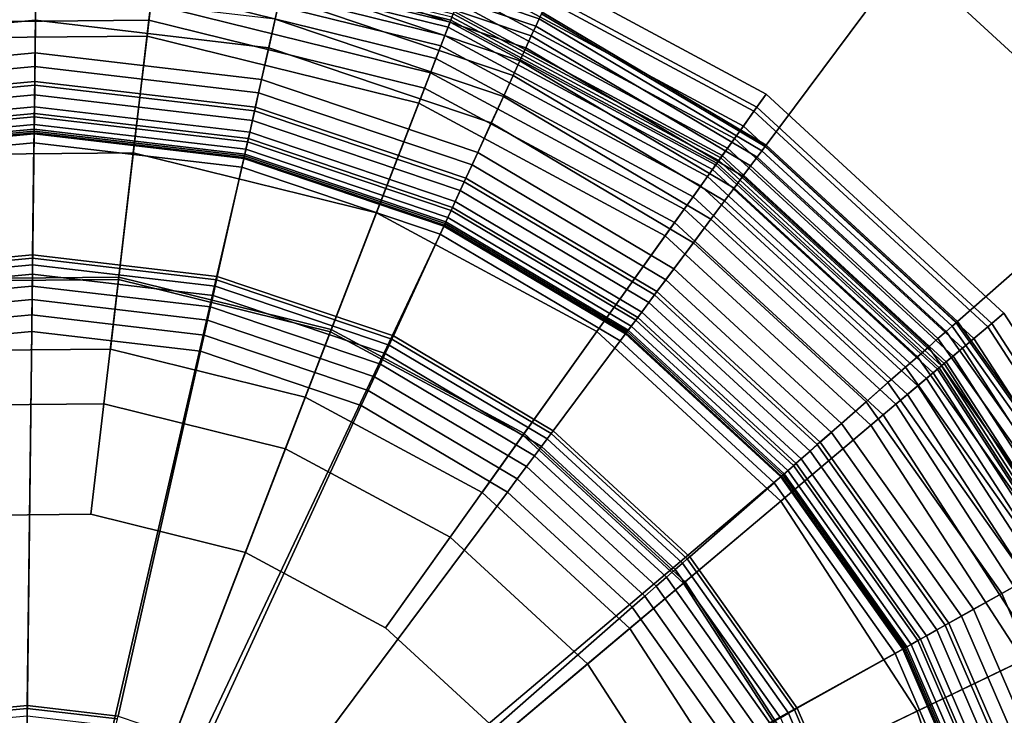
# Model space of a CAD drawing. Extents: x -43.1 to 43.1, y -41.3 to 41.3.
# Tile 537 of 656: x 33.5 to 34.4, y 1.7 to 2.4. Entities that reach past the tile are written whole.
import ezdxf

# ---------------------------------------------------------------- set-up
doc = ezdxf.new("R2010")
doc.units = 0
for name, color, linetype in [('LAMP', 7, 'CONTINUOUS'), ('LAMP_SUPPORT', 18, 'CONTINUOUS'), ('METAL_BASE', 254, 'CONTINUOUS')]:
    doc.layers.add(name, color=color, linetype=linetype)

msp = doc.modelspace()

# ---------------------------------------------------------------- linework, layer by layer
at = {"layer": 'LAMP'}
for points in [[(33.3091, 2.4537, 43.8806), (33.5964, 2.4563, 43.8806), (33.5859, 2.3663, 43.9998), (33.3213, 2.3639, 43.9998)], [(33.5964, 2.4563, 43.8806), (33.8754, 2.3874, 43.8806), (33.8428, 2.3028, 43.9998), (33.5859, 2.3663, 43.9998)], [(33.5955, 2.448, 41.6845), (33.8724, 2.3795, 41.6845), (33.8731, 2.3814, 41.6997), (33.5957, 2.4499, 41.6997)], [(33.5957, 2.4499, 41.6997), (33.8731, 2.3814, 41.6997), (33.8742, 2.3842, 41.9337), (33.596, 2.453, 41.9337)], [(33.8948, 2.4376, 43.3843), (34.1597, 2.2951, 43.3843), (34.1713, 2.3114, 43.6401), (33.902, 2.4563, 43.6401)], [(33.902, 2.4563, 43.6401), (34.1713, 2.3114, 43.6401), (34.1625, 2.299, 43.7579), (33.8965, 2.4421, 43.7579)], [(33.5939, 2.4346, 41.6586), (33.8675, 2.3669, 41.6586), (33.8705, 2.3746, 41.6707), (33.5948, 2.4427, 41.6707)], [(33.5948, 2.4427, 41.6707), (33.8705, 2.3746, 41.6707), (33.8724, 2.3795, 41.6845), (33.5955, 2.448, 41.6845)], [(33.8965, 2.4421, 43.7579), (34.1625, 2.299, 43.7579), (34.1284, 2.2512, 43.8806), (33.8754, 2.3874, 43.8806)], [(33.5926, 2.4239, 41.6486), (33.8636, 2.3569, 41.6486), (33.8675, 2.3669, 41.6586), (33.5939, 2.4346, 41.6586)], [(33.8886, 2.4216, 43.0998), (34.1497, 2.2811, 43.0998), (34.1597, 2.2951, 43.3843), (33.8948, 2.4376, 43.3843)], [(33.5911, 2.4112, 41.6411), (33.859, 2.345, 41.6411), (33.8636, 2.3569, 41.6486), (33.5926, 2.4239, 41.6486)], [(33.8835, 2.4083, 42.7996), (34.1414, 2.2695, 42.7996), (34.1497, 2.2811, 43.0998), (33.8886, 2.4216, 43.0998)], [(33.5895, 2.3969, 41.6365), (33.8538, 2.3315, 41.6365), (33.859, 2.345, 41.6411), (33.5911, 2.4112, 41.6411)], [(33.8793, 2.3977, 42.4966), (34.1348, 2.2602, 42.4966), (34.1414, 2.2695, 42.7996), (33.8835, 2.4083, 42.7996)], [(33.3192, 2.3789, 41.6352), (33.5876, 2.3814, 41.6352), (33.5895, 2.3969, 41.6365), (33.3171, 2.3944, 41.6365)], [(33.5876, 2.3814, 41.6352), (33.8482, 2.317, 41.6352), (33.8538, 2.3315, 41.6365), (33.5895, 2.3969, 41.6365)], [(33.8763, 2.3896, 42.2036), (34.1298, 2.2532, 42.2036), (34.1348, 2.2602, 42.4966), (33.8793, 2.3977, 42.4966)], [(33.8754, 2.3874, 43.8806), (34.1284, 2.2512, 43.8806), (34.0758, 2.1774, 43.9998), (33.8428, 2.3028, 43.9998)], [(33.8731, 2.3814, 41.6997), (34.1247, 2.246, 41.6997), (34.1265, 2.2485, 41.9337), (33.8742, 2.3842, 41.9337)], [(33.8742, 2.3842, 41.9337), (34.1265, 2.2485, 41.9337), (34.1298, 2.2532, 42.2036), (33.8763, 2.3896, 42.2036)], [(33.3521, 2.1363, 41.6428), (33.5591, 2.1382, 41.6428), (33.5876, 2.3814, 41.6352), (33.3192, 2.3789, 41.6352)], [(33.5591, 2.1382, 41.6428), (33.7601, 2.0885, 41.6428), (33.8482, 2.317, 41.6352), (33.5876, 2.3814, 41.6352)], [(33.8675, 2.3669, 41.6586), (34.1157, 2.2334, 41.6586), (34.1205, 2.2401, 41.6707), (33.8705, 2.3746, 41.6707)], [(33.8705, 2.3746, 41.6707), (34.1205, 2.2401, 41.6707), (34.1235, 2.2444, 41.6845), (33.8724, 2.3795, 41.6845)], [(33.8724, 2.3795, 41.6845), (34.1235, 2.2444, 41.6845), (34.1247, 2.246, 41.6997), (33.8731, 2.3814, 41.6997)], [(33.3213, 2.3639, 43.9998), (33.5859, 2.3663, 43.9998), (33.5729, 2.2558, 44.107), (33.3362, 2.2536, 44.107)], [(33.5859, 2.3663, 43.9998), (33.8428, 2.3028, 43.9998), (33.8027, 2.199, 44.107), (33.5729, 2.2558, 44.107)], [(33.8636, 2.3569, 41.6486), (34.1095, 2.2246, 41.6486), (34.1157, 2.2334, 41.6586), (33.8675, 2.3669, 41.6586)], [(33.859, 2.345, 41.6411), (34.1021, 2.2142, 41.6411), (34.1095, 2.2246, 41.6486), (33.8636, 2.3569, 41.6486)], [(33.8538, 2.3315, 41.6365), (34.0937, 2.2025, 41.6365), (34.1021, 2.2142, 41.6411), (33.859, 2.345, 41.6411)], [(33.8482, 2.317, 41.6352), (34.0846, 2.1898, 41.6352), (34.0937, 2.2025, 41.6365), (33.8538, 2.3315, 41.6365)], [(33.7601, 2.0885, 41.6428), (33.9425, 1.9904, 41.6428), (34.0846, 2.1898, 41.6352), (33.8482, 2.317, 41.6352)], [(34.1597, 2.2951, 43.3843), (34.3808, 2.0911, 43.3843), (34.3961, 2.104, 43.6401), (34.1713, 2.3114, 43.6401)], [(34.1713, 2.3114, 43.6401), (34.3961, 2.104, 43.6401), (34.3845, 2.0942, 43.7579), (34.1625, 2.299, 43.7579)], [(33.8428, 2.3028, 43.9998), (34.0758, 2.1774, 43.9998), (34.0112, 2.0868, 44.107), (33.8027, 2.199, 44.107)], [(34.1625, 2.299, 43.7579), (34.3845, 2.0942, 43.7579), (34.3396, 2.0564, 43.8806), (34.1284, 2.2512, 43.8806)], [(34.1497, 2.2811, 43.0998), (34.3677, 2.0801, 43.0998), (34.3808, 2.0911, 43.3843), (34.1597, 2.2951, 43.3843)], [(34.1414, 2.2695, 42.7996), (34.3568, 2.0709, 42.7996), (34.3677, 2.0801, 43.0998), (34.1497, 2.2811, 43.0998)], [(34.1348, 2.2602, 42.4966), (34.3481, 2.0635, 42.4966), (34.3568, 2.0709, 42.7996), (34.1414, 2.2695, 42.7996)], [(33.3362, 2.2536, 44.107), (33.5729, 2.2558, 44.107), (33.5589, 2.136, 44.1939), (33.3524, 2.1342, 44.1939)], [(33.5729, 2.2558, 44.107), (33.8027, 2.199, 44.107), (33.7594, 2.0865, 44.1939), (33.5589, 2.136, 44.1939)], [(34.1265, 2.2485, 41.9337), (34.3371, 2.0542, 41.9337), (34.3415, 2.058, 42.2036), (34.1298, 2.2532, 42.2036)], [(34.1298, 2.2532, 42.2036), (34.3415, 2.058, 42.2036), (34.3481, 2.0635, 42.4966), (34.1348, 2.2602, 42.4966)], [(34.1284, 2.2512, 43.8806), (34.3396, 2.0564, 43.8806), (34.2703, 1.998, 43.9998), (34.0758, 2.1774, 43.9998)], [(34.1205, 2.2401, 41.6707), (34.3292, 2.0476, 41.6707), (34.3332, 2.051, 41.6845), (34.1235, 2.2444, 41.6845)], [(34.1235, 2.2444, 41.6845), (34.3332, 2.051, 41.6845), (34.3347, 2.0523, 41.6997), (34.1247, 2.246, 41.6997)], [(34.1247, 2.246, 41.6997), (34.3347, 2.0523, 41.6997), (34.3371, 2.0542, 41.9337), (34.1265, 2.2485, 41.9337)], [(34.1157, 2.2334, 41.6586), (34.3229, 2.0423, 41.6586), (34.3292, 2.0476, 41.6707), (34.1205, 2.2401, 41.6707)], [(34.1095, 2.2246, 41.6486), (34.3147, 2.0354, 41.6486), (34.3229, 2.0423, 41.6586), (34.1157, 2.2334, 41.6586)], [(34.1021, 2.2142, 41.6411), (34.3049, 2.0271, 41.6411), (34.3147, 2.0354, 41.6486), (34.1095, 2.2246, 41.6486)], [(34.0937, 2.2025, 41.6365), (34.2939, 2.0179, 41.6365), (34.3049, 2.0271, 41.6411), (34.1021, 2.2142, 41.6411)], [(33.8027, 2.199, 44.107), (34.0112, 2.0868, 44.107), (33.9412, 1.9886, 44.1939), (33.7594, 2.0865, 44.1939)], [(34.0846, 2.1898, 41.6352), (34.2819, 2.0078, 41.6352), (34.2939, 2.0179, 41.6365), (34.0937, 2.2025, 41.6365)], [(33.9425, 1.9904, 41.6428), (34.0947, 1.85, 41.6428), (34.2819, 2.0078, 41.6352), (34.0846, 2.1898, 41.6352)], [(34.0758, 2.1774, 43.9998), (34.2703, 1.998, 43.9998), (34.1852, 1.9263, 44.107), (34.0112, 2.0868, 44.107)], [(33.3613, 2.0684, 41.1434), (33.5512, 2.0701, 41.1434), (33.5591, 2.1382, 41.6428), (33.3521, 2.1363, 41.6428)], [(33.3524, 2.1342, 44.1939), (33.5589, 2.136, 44.1939), (33.5451, 2.0183, 44.2522), (33.3683, 2.0167, 44.2522)], [(33.5589, 2.136, 44.1939), (33.7594, 2.0865, 44.1939), (33.7167, 1.9759, 44.2522), (33.5451, 2.0183, 44.2522)], [(33.5512, 2.0701, 41.1434), (33.7355, 2.0245, 41.1433), (33.7601, 2.0885, 41.6428), (33.5591, 2.1382, 41.6428)], [(34.3808, 2.0911, 43.3843), (34.5443, 1.8386, 43.3843), (34.5624, 1.8473, 43.6401), (34.3961, 2.104, 43.6401)], [(34.3961, 2.104, 43.6401), (34.5624, 1.8473, 43.6401), (34.5486, 1.8406, 43.7579), (34.3845, 2.0942, 43.7579)], [(33.7594, 2.0865, 44.1939), (33.9412, 1.9886, 44.1939), (33.8724, 1.8921, 44.2522), (33.7167, 1.9759, 44.2522)], [(33.7355, 2.0245, 41.1433), (33.9027, 1.9345, 41.1433), (33.9425, 1.9904, 41.6428), (33.7601, 2.0885, 41.6428)], [(34.0112, 2.0868, 44.107), (34.1852, 1.9263, 44.107), (34.093, 1.8486, 44.1939), (33.9412, 1.9886, 44.1939)], [(34.3845, 2.0942, 43.7579), (34.5486, 1.8406, 43.7579), (34.4958, 1.8152, 43.8806), (34.3396, 2.0564, 43.8806)], [(34.3677, 2.0801, 43.0998), (34.5289, 1.8311, 43.0998), (34.5443, 1.8386, 43.3843), (34.3808, 2.0911, 43.3843)], [(34.3568, 2.0709, 42.7996), (34.516, 1.8249, 42.7996), (34.5289, 1.8311, 43.0998), (34.3677, 2.0801, 43.0998)], [(33.5512, 2.0701, 41.1434), (33.3613, 2.0684, 41.1434), (33.463, 1.3178, 41.1433), (33.7355, 2.0245, 41.1433)], [(34.3481, 2.0635, 42.4966), (34.5057, 1.82, 42.4966), (34.516, 1.8249, 42.7996), (34.3568, 2.0709, 42.7996)], [(34.3371, 2.0542, 41.9337), (34.4928, 1.8137, 41.9337), (34.498, 1.8163, 42.2036), (34.3415, 2.058, 42.2036)], [(34.3415, 2.058, 42.2036), (34.498, 1.8163, 42.2036), (34.5057, 1.82, 42.4966), (34.3481, 2.0635, 42.4966)], [(34.3396, 2.0564, 43.8806), (34.4958, 1.8152, 43.8806), (34.4142, 1.7759, 43.9998), (34.2703, 1.998, 43.9998)], [(34.3292, 2.0476, 41.6707), (34.4835, 1.8093, 41.6707), (34.4882, 1.8116, 41.6845), (34.3332, 2.051, 41.6845)], [(34.3332, 2.051, 41.6845), (34.4882, 1.8116, 41.6845), (34.49, 1.8124, 41.6997), (34.3347, 2.0523, 41.6997)], [(34.3347, 2.0523, 41.6997), (34.49, 1.8124, 41.6997), (34.4928, 1.8137, 41.9337), (34.3371, 2.0542, 41.9337)], [(34.3147, 2.0354, 41.6486), (34.4664, 1.801, 41.6486), (34.476, 1.8057, 41.6586), (34.3229, 2.0423, 41.6586)], [(34.3229, 2.0423, 41.6586), (34.476, 1.8057, 41.6586), (34.4835, 1.8093, 41.6707), (34.3292, 2.0476, 41.6707)], [(34.3049, 2.0271, 41.6411), (34.4549, 1.7955, 41.6411), (34.4664, 1.801, 41.6486), (34.3147, 2.0354, 41.6486)], [(33.9027, 1.9345, 41.1433), (33.7355, 2.0245, 41.1433), (33.463, 1.3178, 41.1433), (34.0422, 1.8058, 41.1433)], [(34.2939, 2.0179, 41.6365), (34.4419, 1.7892, 41.6365), (34.4549, 1.7955, 41.6411), (34.3049, 2.0271, 41.6411)], [(33.3683, 2.0167, 44.2522), (33.5451, 2.0183, 44.2522), (33.5329, 1.9139, 44.2735), (33.3824, 1.9125, 44.2735)], [(33.5451, 2.0183, 44.2522), (33.7167, 1.9759, 44.2522), (33.6789, 1.8778, 44.2735), (33.5329, 1.9139, 44.2735)], [(34.2819, 2.0078, 41.6352), (34.4278, 1.7824, 41.6352), (34.4419, 1.7892, 41.6365), (34.2939, 2.0179, 41.6365)], [(34.0947, 1.85, 41.6428), (34.2072, 1.6762, 41.6428), (34.4278, 1.7824, 41.6352), (34.2819, 2.0078, 41.6352)], [(34.2703, 1.998, 43.9998), (34.4142, 1.7759, 43.9998), (34.3139, 1.7276, 44.107), (34.1852, 1.9263, 44.107)], [(33.9412, 1.9886, 44.1939), (34.093, 1.8486, 44.1939), (34.0024, 1.7722, 44.2522), (33.8724, 1.8921, 44.2522)], [(33.9027, 1.9345, 41.1433), (34.0422, 1.8058, 41.1433), (34.0947, 1.85, 41.6428), (33.9425, 1.9904, 41.6428)], [(33.7167, 1.9759, 44.2522), (33.8724, 1.8921, 44.2522), (33.8114, 1.8065, 44.2735), (33.6789, 1.8778, 44.2735)], [(34.1852, 1.9263, 44.107), (34.3139, 1.7276, 44.107), (34.2052, 1.6753, 44.1939), (34.093, 1.8486, 44.1939)], [(33.5329, 1.9139, 44.2735), (33.6789, 1.8778, 44.2735), (33.463, 1.3178, 44.2735), (33.3824, 1.9125, 44.2735)], [(33.8724, 1.8921, 44.2522), (34.0024, 1.7722, 44.2522), (33.922, 1.7045, 44.2735), (33.8114, 1.8065, 44.2735)], [(33.8114, 1.8065, 44.2735), (33.922, 1.7045, 44.2735), (33.463, 1.3178, 44.2735), (33.6789, 1.8778, 44.2735)], [(34.093, 1.8486, 44.1939), (34.2052, 1.6753, 44.1939), (34.0984, 1.6238, 44.2522), (34.0024, 1.7722, 44.2522)], [(34.0422, 1.8058, 41.1433), (34.1454, 1.6464, 41.1433), (34.2072, 1.6762, 41.6428), (34.0947, 1.85, 41.6428)], [(34.1454, 1.6464, 41.1433), (34.0422, 1.8058, 41.1433), (33.463, 1.3178, 41.1433), (34.2057, 1.4664, 41.1433)], [(34.2072, 1.6762, 41.6428), (34.2729, 1.4799, 41.6428), (34.513, 1.5279, 41.6352), (34.4278, 1.7824, 41.6352)], [(34.0024, 1.7722, 44.2522), (34.0984, 1.6238, 44.2522), (34.0038, 1.5782, 44.2735), (33.922, 1.7045, 44.2735)], [(34.4142, 1.7759, 43.9998), (34.4982, 1.5249, 43.9998), (34.3891, 1.5031, 44.107), (34.3139, 1.7276, 44.107)], [(34.3139, 1.7276, 44.107), (34.3891, 1.5031, 44.107), (34.2708, 1.4794, 44.1939), (34.2052, 1.6753, 44.1939)]]:
    msp.add_3dface(points, dxfattribs=at)
at = {"layer": 'LAMP_SUPPORT'}
for points in [[(33.9567, 2.3827, 37.9723), (33.7248, 2.4611, 37.9723), (33.7231, 2.4536, 37.9601), (33.9535, 2.3757, 37.9601)], [(33.9535, 2.3757, 41.5061), (33.7231, 2.4536, 41.5061), (33.7248, 2.4611, 41.4939), (33.9567, 2.3827, 41.4939)], [(33.9535, 2.3757, 37.9601), (33.7231, 2.4536, 37.9601), (33.7209, 2.4436, 37.9499), (33.9492, 2.3664, 37.9499)], [(33.9492, 2.3664, 41.5162), (33.7209, 2.4436, 41.5162), (33.7231, 2.4536, 41.5061), (33.9535, 2.3757, 41.5061)], [(33.9492, 2.3664, 37.9499), (33.7209, 2.4436, 37.9499), (33.7182, 2.4317, 37.9421), (33.9441, 2.3553, 37.9421)], [(33.9441, 2.3553, 41.524), (33.7182, 2.4317, 41.524), (33.7209, 2.4436, 41.5162), (33.9492, 2.3664, 41.5162)], [(33.4799, 2.3374, 41.5307), (33.2678, 2.3176, 41.5307), (33.2495, 2.4091, 41.5307), (33.481, 2.4306, 41.5307)], [(33.6914, 2.3126, 41.5307), (33.4799, 2.3374, 41.5307), (33.481, 2.4306, 41.5307), (33.7119, 2.4036, 41.5307)], [(33.9441, 2.3553, 37.9421), (33.7182, 2.4317, 37.9421), (33.7152, 2.4182, 37.9372), (33.9384, 2.3428, 37.9372)], [(33.9384, 2.3428, 41.5289), (33.7152, 2.4182, 41.5289), (33.7182, 2.4317, 41.524), (33.9441, 2.3553, 41.524)], [(33.9384, 2.3428, 37.9372), (33.7152, 2.4182, 37.9372), (33.7119, 2.4036, 37.9354), (33.9321, 2.3291, 37.9354)], [(33.9321, 2.3291, 41.5307), (33.7119, 2.4036, 41.5307), (33.7152, 2.4182, 41.5289), (33.9384, 2.3428, 41.5289)], [(33.4807, 2.4087, 37.9338), (33.2538, 2.3876, 37.9338), (33.2592, 2.3606, 37.929), (33.4804, 2.3812, 37.929)], [(33.7071, 2.3822, 37.9338), (33.4807, 2.4087, 37.9338), (33.4804, 2.3812, 37.929), (33.701, 2.3553, 37.929)], [(33.8932, 2.2444, 41.5307), (33.6914, 2.3126, 41.5307), (33.7119, 2.4036, 41.5307), (33.9321, 2.3291, 41.5307)], [(33.9321, 2.3291, 37.9354), (33.7119, 2.4036, 37.9354), (33.7071, 2.3822, 37.9338), (33.9229, 2.3092, 37.9338)], [(34.1702, 2.2617, 37.9861), (33.9588, 2.3872, 37.9861), (33.9567, 2.3827, 37.9723), (34.1673, 2.2578, 37.9723)], [(34.1673, 2.2578, 41.4939), (33.9567, 2.3827, 41.4939), (33.9588, 2.3872, 41.48), (34.1702, 2.2617, 41.48)], [(34.1712, 2.2631, 38.0011), (33.9595, 2.3888, 38.0011), (33.9588, 2.3872, 37.9861), (34.1702, 2.2617, 37.9861)], [(34.1702, 2.2617, 41.48), (33.9588, 2.3872, 41.48), (33.9595, 2.3888, 41.465), (34.1712, 2.2631, 41.465)], [(34.1712, 2.2631, 41.465), (33.9595, 2.3888, 41.465), (33.9595, 2.3888, 38.0011), (34.1712, 2.2631, 38.0011)], [(33.4804, 2.3812, 37.929), (33.2592, 2.3606, 37.929), (33.2653, 2.3303, 37.9214), (33.48, 2.3503, 37.9214)], [(33.701, 2.3553, 37.929), (33.4804, 2.3812, 37.929), (33.48, 2.3503, 37.9214), (33.6942, 2.3252, 37.9214)], [(33.9229, 2.3092, 37.9338), (33.7071, 2.3822, 37.9338), (33.701, 2.3553, 37.929), (33.9114, 2.2841, 37.929)], [(34.1626, 2.2516, 37.9601), (33.9535, 2.3757, 37.9601), (33.9492, 2.3664, 37.9499), (34.1565, 2.2434, 37.9499)], [(34.1565, 2.2434, 41.5162), (33.9492, 2.3664, 41.5162), (33.9535, 2.3757, 41.5061), (34.1626, 2.2516, 41.5061)], [(34.1673, 2.2578, 37.9723), (33.9567, 2.3827, 37.9723), (33.9535, 2.3757, 37.9601), (34.1626, 2.2516, 37.9601)], [(34.1626, 2.2516, 41.5061), (33.9535, 2.3757, 41.5061), (33.9567, 2.3827, 41.4939), (34.1673, 2.2578, 41.4939)], [(34.1565, 2.2434, 37.9499), (33.9492, 2.3664, 37.9499), (33.9441, 2.3553, 37.9421), (34.1493, 2.2336, 37.9421)], [(34.1493, 2.2336, 41.524), (33.9441, 2.3553, 41.524), (33.9492, 2.3664, 41.5162), (34.1565, 2.2434, 41.5162)], [(33.9114, 2.2841, 37.929), (33.701, 2.3553, 37.929), (33.6942, 2.3252, 37.9214), (33.8986, 2.2561, 37.9214)], [(34.1493, 2.2336, 37.9421), (33.9441, 2.3553, 37.9421), (33.9384, 2.3428, 37.9372), (34.141, 2.2225, 37.9372)], [(34.141, 2.2225, 41.5289), (33.9384, 2.3428, 41.5289), (33.9441, 2.3553, 41.524), (34.1493, 2.2336, 41.524)], [(33.48, 2.3503, 37.9214), (33.2653, 2.3303, 37.9214), (33.2713, 2.3003, 37.9114), (33.4797, 2.3197, 37.9114)], [(33.6942, 2.3252, 37.9214), (33.48, 2.3503, 37.9214), (33.4797, 2.3197, 37.9114), (33.6875, 2.2954, 37.9114)], [(33.4797, 2.3234, 41.5291), (33.2706, 2.304, 41.5291), (33.2678, 2.3176, 41.5307), (33.4799, 2.3374, 41.5307)], [(33.6883, 2.299, 41.5291), (33.4797, 2.3234, 41.5291), (33.4799, 2.3374, 41.5307), (33.6914, 2.3126, 41.5307)], [(34.141, 2.2225, 37.9372), (33.9384, 2.3428, 37.9372), (33.9321, 2.3291, 37.9354), (34.132, 2.2105, 37.9354)], [(34.132, 2.2105, 41.5307), (33.9321, 2.3291, 41.5307), (33.9384, 2.3428, 41.5289), (34.141, 2.2225, 41.5289)], [(34.0763, 2.1357, 41.5307), (33.8932, 2.2444, 41.5307), (33.9321, 2.3291, 41.5307), (34.132, 2.2105, 41.5307)], [(34.132, 2.2105, 37.9354), (33.9321, 2.3291, 37.9354), (33.9229, 2.3092, 37.9338), (34.1189, 2.1929, 37.9338)], [(33.4796, 2.3106, 41.5245), (33.2731, 2.2914, 41.5245), (33.2706, 2.304, 41.5291), (33.4797, 2.3234, 41.5291)], [(33.4797, 2.3197, 37.9114), (33.2713, 2.3003, 37.9114), (33.2765, 2.2741, 37.8993), (33.4794, 2.293, 37.8993)], [(33.6875, 2.2954, 37.9114), (33.4797, 2.3197, 37.9114), (33.4794, 2.293, 37.8993), (33.6817, 2.2693, 37.8993)], [(33.6855, 2.2865, 41.5245), (33.4796, 2.3106, 41.5245), (33.4797, 2.3234, 41.5291), (33.6883, 2.299, 41.5291)], [(33.8986, 2.2561, 37.9214), (33.6942, 2.3252, 37.9214), (33.6875, 2.2954, 37.9114), (33.8858, 2.2283, 37.9114)], [(33.4794, 2.2993, 41.5173), (33.2753, 2.2803, 41.5173), (33.2731, 2.2914, 41.5245), (33.4796, 2.3106, 41.5245)], [(33.683, 2.2754, 41.5173), (33.4794, 2.2993, 41.5173), (33.4796, 2.3106, 41.5245), (33.6855, 2.2865, 41.5245)], [(33.8873, 2.2317, 41.5291), (33.6883, 2.299, 41.5291), (33.6914, 2.3126, 41.5307), (33.8932, 2.2444, 41.5307)], [(34.1189, 2.1929, 37.9338), (33.9229, 2.3092, 37.9338), (33.9114, 2.2841, 37.929), (34.1025, 2.1708, 37.929)], [(33.4793, 2.2899, 41.5079), (33.2772, 2.2711, 41.5079), (33.2753, 2.2803, 41.5173), (33.4794, 2.2993, 41.5173)], [(33.4794, 2.293, 37.8993), (33.2765, 2.2741, 37.8993), (33.2803, 2.2552, 37.8854), (33.4791, 2.2737, 37.8854)], [(33.6817, 2.2693, 37.8993), (33.4794, 2.293, 37.8993), (33.4791, 2.2737, 37.8854), (33.6774, 2.2504, 37.8854)], [(33.681, 2.2662, 41.5079), (33.4793, 2.2899, 41.5079), (33.4794, 2.2993, 41.5173), (33.683, 2.2754, 41.5173)], [(33.8858, 2.2283, 37.9114), (33.6875, 2.2954, 37.9114), (33.6817, 2.2693, 37.8993), (33.8746, 2.204, 37.8993)], [(33.882, 2.2201, 41.5245), (33.6855, 2.2865, 41.5245), (33.6883, 2.299, 41.5291), (33.8873, 2.2317, 41.5291)], [(33.4792, 2.2827, 41.4966), (33.2786, 2.264, 41.4966), (33.2772, 2.2711, 41.5079), (33.4793, 2.2899, 41.5079)], [(33.4792, 2.2781, 41.4838), (33.2795, 2.2595, 41.4838), (33.2786, 2.264, 41.4966), (33.4792, 2.2827, 41.4966)], [(33.6794, 2.2592, 41.4966), (33.4792, 2.2827, 41.4966), (33.4793, 2.2899, 41.5079), (33.681, 2.2662, 41.5079)], [(33.6784, 2.2547, 41.4838), (33.4792, 2.2781, 41.4838), (33.4792, 2.2827, 41.4966), (33.6794, 2.2592, 41.4966)], [(33.8772, 2.2098, 41.5173), (33.683, 2.2754, 41.5173), (33.6855, 2.2865, 41.5245), (33.882, 2.2201, 41.5245)], [(34.1025, 2.1708, 37.929), (33.9114, 2.2841, 37.929), (33.8986, 2.2561, 37.9214), (34.084, 2.1461, 37.9214)], [(33.4792, 2.2764, 41.4698), (33.2798, 2.2579, 41.4698), (33.2795, 2.2595, 41.4838), (33.4792, 2.2781, 41.4838)], [(33.4791, 2.2748, 40.5662), (33.2801, 2.2562, 40.5662), (33.2798, 2.2579, 41.4698), (33.4792, 2.2764, 41.4698)], [(33.468, 1.3426, 40.5662), (33.4539, 1.3382, 40.5662), (33.2801, 2.2562, 40.5662), (33.4791, 2.2748, 40.5662)], [(33.4791, 2.2737, 37.8854), (33.2803, 2.2552, 37.8854), (33.282, 2.247, 37.8701), (33.479, 2.2653, 37.8701)], [(33.468, 1.3426, 40.5662), (33.4791, 2.2748, 40.5662), (33.6777, 2.2515, 40.5662)], [(33.6774, 2.2504, 37.8854), (33.4791, 2.2737, 37.8854), (33.479, 2.2653, 37.8701), (33.6756, 2.2423, 37.8701)], [(33.6777, 2.2515, 40.5662), (33.4791, 2.2748, 40.5662), (33.4792, 2.2764, 41.4698), (33.678, 2.2531, 41.4698)], [(33.678, 2.2531, 41.4698), (33.4792, 2.2764, 41.4698), (33.4792, 2.2781, 41.4838), (33.6784, 2.2547, 41.4838)], [(33.8733, 2.2012, 41.5079), (33.681, 2.2662, 41.5079), (33.683, 2.2754, 41.5173), (33.8772, 2.2098, 41.5173)], [(33.479, 2.2653, 37.8701), (33.282, 2.247, 37.8701), (33.3028, 2.143, 36.848), (33.4777, 2.1593, 36.848)], [(33.6756, 2.2423, 37.8701), (33.479, 2.2653, 37.8701), (33.4777, 2.1593, 36.848), (33.6523, 2.1389, 36.848)], [(33.8746, 2.204, 37.8993), (33.6817, 2.2693, 37.8993), (33.6774, 2.2504, 37.8854), (33.8665, 2.1865, 37.8854)], [(33.8703, 2.1946, 41.4966), (33.6794, 2.2592, 41.4966), (33.681, 2.2662, 41.5079), (33.8733, 2.2012, 41.5079)], [(34.3522, 2.0962, 38.0011), (34.1712, 2.2631, 38.0011), (34.1702, 2.2617, 37.9861), (34.3509, 2.0951, 37.9861)], [(34.3509, 2.0951, 41.48), (34.1702, 2.2617, 41.48), (34.1712, 2.2631, 41.465), (34.3522, 2.0962, 41.465)], [(34.3522, 2.0962, 41.465), (34.1712, 2.2631, 41.465), (34.1712, 2.2631, 38.0011), (34.3522, 2.0962, 38.0011)], [(33.867, 2.1875, 40.5662), (33.6777, 2.2515, 40.5662), (33.678, 2.2531, 41.4698), (33.8677, 2.189, 41.4698)], [(33.8677, 2.189, 41.4698), (33.678, 2.2531, 41.4698), (33.6784, 2.2547, 41.4838), (33.8684, 2.1905, 41.4838)], [(33.8684, 2.1905, 41.4838), (33.6784, 2.2547, 41.4838), (33.6794, 2.2592, 41.4966), (33.8703, 2.1946, 41.4966)], [(34.084, 2.1461, 37.9214), (33.8986, 2.2561, 37.9214), (33.8858, 2.2283, 37.9114), (34.0658, 2.1215, 37.9114)], [(34.3472, 2.0918, 37.9723), (34.1673, 2.2578, 37.9723), (34.1626, 2.2516, 37.9601), (34.3414, 2.0867, 37.9601)], [(34.3414, 2.0867, 41.5061), (34.1626, 2.2516, 41.5061), (34.1673, 2.2578, 41.4939), (34.3472, 2.0918, 41.4939)], [(34.3509, 2.0951, 37.9861), (34.1702, 2.2617, 37.9861), (34.1673, 2.2578, 37.9723), (34.3472, 2.0918, 37.9723)], [(34.3472, 2.0918, 41.4939), (34.1673, 2.2578, 41.4939), (34.1702, 2.2617, 41.48), (34.3509, 2.0951, 41.48)], [(33.468, 1.3426, 40.5662), (33.6777, 2.2515, 40.5662), (33.867, 2.1875, 40.5662)], [(33.8665, 2.1865, 37.8854), (33.6774, 2.2504, 37.8854), (33.6756, 2.2423, 37.8701), (33.8631, 2.1789, 37.8701)], [(34.068, 2.1245, 41.5291), (33.8873, 2.2317, 41.5291), (33.8932, 2.2444, 41.5307), (34.0763, 2.1357, 41.5307)], [(34.3414, 2.0867, 37.9601), (34.1626, 2.2516, 37.9601), (34.1565, 2.2434, 37.9499), (34.3337, 2.08, 37.9499)], [(34.3337, 2.08, 41.5162), (34.1565, 2.2434, 41.5162), (34.1626, 2.2516, 41.5061), (34.3414, 2.0867, 41.5061)], [(33.8631, 2.1789, 37.8701), (33.6756, 2.2423, 37.8701), (33.6523, 2.1389, 36.848), (33.8188, 2.0826, 36.848)], [(34.3337, 2.08, 37.9499), (34.1565, 2.2434, 37.9499), (34.1493, 2.2336, 37.9421), (34.3246, 2.0719, 37.9421)], [(34.3246, 2.0719, 41.524), (34.1493, 2.2336, 41.524), (34.1565, 2.2434, 41.5162), (34.3337, 2.08, 41.5162)], [(34.0658, 2.1215, 37.9114), (33.8858, 2.2283, 37.9114), (33.8746, 2.204, 37.8993), (34.0498, 2.1001, 37.8993)], [(34.0603, 2.1142, 41.5245), (33.882, 2.2201, 41.5245), (33.8873, 2.2317, 41.5291), (34.068, 2.1245, 41.5291)], [(34.3246, 2.0719, 37.9421), (34.1493, 2.2336, 37.9421), (34.141, 2.2225, 37.9372), (34.3142, 2.0628, 37.9372)], [(34.3142, 2.0628, 41.5289), (34.141, 2.2225, 41.5289), (34.1493, 2.2336, 41.524), (34.3246, 2.0719, 41.524)], [(34.0536, 2.1052, 41.5173), (33.8772, 2.2098, 41.5173), (33.882, 2.2201, 41.5245), (34.0603, 2.1142, 41.5245)], [(34.3142, 2.0628, 37.9372), (34.141, 2.2225, 37.9372), (34.132, 2.2105, 37.9354), (34.3029, 2.0529, 37.9354)], [(34.3029, 2.0529, 41.5307), (34.132, 2.2105, 41.5307), (34.141, 2.2225, 41.5289), (34.3142, 2.0628, 41.5289)], [(34.0479, 2.0976, 41.5079), (33.8733, 2.2012, 41.5079), (33.8772, 2.2098, 41.5173), (34.0536, 2.1052, 41.5173)], [(34.2329, 1.9913, 41.5307), (34.0763, 2.1357, 41.5307), (34.132, 2.2105, 41.5307), (34.3029, 2.0529, 41.5307)], [(34.3029, 2.0529, 37.9354), (34.132, 2.2105, 37.9354), (34.1189, 2.1929, 37.9338), (34.2864, 2.0384, 37.9338)], [(34.0498, 2.1001, 37.8993), (33.8746, 2.204, 37.8993), (33.8665, 2.1865, 37.8854), (34.0382, 2.0846, 37.8854)], [(34.0436, 2.0918, 41.4966), (33.8703, 2.1946, 41.4966), (33.8733, 2.2012, 41.5079), (34.0479, 2.0976, 41.5079)], [(34.0389, 2.0855, 40.5662), (33.867, 2.1875, 40.5662), (33.8677, 2.189, 41.4698), (34.0399, 2.0868, 41.4698)], [(34.0399, 2.0868, 41.4698), (33.8677, 2.189, 41.4698), (33.8684, 2.1905, 41.4838), (34.0409, 2.0881, 41.4838)], [(34.0409, 2.0881, 41.4838), (33.8684, 2.1905, 41.4838), (33.8703, 2.1946, 41.4966), (34.0436, 2.0918, 41.4966)], [(34.2864, 2.0384, 37.9338), (34.1189, 2.1929, 37.9338), (34.1025, 2.1708, 37.929), (34.2657, 2.0202, 37.929)], [(33.468, 1.3426, 40.5662), (33.867, 2.1875, 40.5662), (34.0389, 2.0855, 40.5662), (34.1858, 1.95, 40.5662)], [(34.0332, 2.0779, 37.8701), (33.8631, 2.1789, 37.8701), (33.8188, 2.0826, 36.848), (33.9699, 1.9929, 36.848)], [(34.0382, 2.0846, 37.8854), (33.8665, 2.1865, 37.8854), (33.8631, 2.1789, 37.8701), (34.0332, 2.0779, 37.8701)], [(34.2657, 2.0202, 37.929), (34.1025, 2.1708, 37.929), (34.084, 2.1461, 37.9214), (34.2426, 1.9998, 37.9214)], [(33.4777, 2.1593, 36.848), (33.3028, 2.143, 36.848), (33.3034, 2.1398, 36.8327), (33.4777, 2.1561, 36.8327)], [(33.4777, 2.1561, 36.8327), (33.3034, 2.1398, 36.8327), (33.3046, 2.1337, 36.8188), (33.4776, 2.1498, 36.8188)], [(33.6516, 2.1357, 36.8327), (33.4777, 2.1561, 36.8327), (33.4776, 2.1498, 36.8188), (33.6502, 2.1296, 36.8188)], [(33.6523, 2.1389, 36.848), (33.4777, 2.1593, 36.848), (33.4777, 2.1561, 36.8327), (33.6516, 2.1357, 36.8327)], [(33.4776, 2.1498, 36.8188), (33.3046, 2.1337, 36.8188), (33.3064, 2.125, 36.8067), (33.4775, 2.1409, 36.8067)], [(33.6502, 2.1296, 36.8188), (33.4776, 2.1498, 36.8188), (33.4775, 2.1409, 36.8067), (33.6483, 2.1209, 36.8067)], [(34.2426, 1.9998, 37.9214), (34.084, 2.1461, 37.9214), (34.0658, 2.1215, 37.9114), (34.2196, 1.9797, 37.9114)], [(33.4775, 2.1409, 36.8067), (33.3064, 2.125, 36.8067), (33.3086, 2.1141, 36.7967), (33.4774, 2.1298, 36.7967)], [(33.6483, 2.1209, 36.8067), (33.4775, 2.1409, 36.8067), (33.4774, 2.1298, 36.7967), (33.6458, 2.1101, 36.7967)], [(33.8174, 2.0796, 36.8327), (33.6516, 2.1357, 36.8327), (33.6502, 2.1296, 36.8188), (33.8148, 2.0739, 36.8188)], [(33.8188, 2.0826, 36.848), (33.6523, 2.1389, 36.848), (33.6516, 2.1357, 36.8327), (33.8174, 2.0796, 36.8327)], [(34.2224, 1.9821, 41.5291), (34.068, 2.1245, 41.5291), (34.0763, 2.1357, 41.5307), (34.2329, 1.9913, 41.5307)], [(33.4774, 2.1298, 36.7967), (33.3086, 2.1141, 36.7967), (33.3111, 2.1014, 36.7891), (33.4773, 2.1169, 36.7891)], [(33.6458, 2.1101, 36.7967), (33.4774, 2.1298, 36.7967), (33.4773, 2.1169, 36.7891), (33.643, 2.0975, 36.7891)], [(33.8148, 2.0739, 36.8188), (33.6502, 2.1296, 36.8188), (33.6483, 2.1209, 36.8067), (33.8111, 2.0659, 36.8067)], [(34.2128, 1.9736, 41.5245), (34.0603, 2.1142, 41.5245), (34.068, 2.1245, 41.5291), (34.2224, 1.9821, 41.5291)], [(33.4773, 2.1169, 36.7891), (33.3111, 2.1014, 36.7891), (33.3139, 2.0873, 36.7843), (33.4771, 2.1024, 36.7843)], [(33.4773, 2.1169, 36.7891), (33.4771, 2.1024, 36.7843), (33.6398, 2.0834, 36.7843), (33.643, 2.0975, 36.7891)], [(33.8111, 2.0659, 36.8067), (33.6483, 2.1209, 36.8067), (33.6458, 2.1101, 36.7967), (33.8065, 2.0558, 36.7967)], [(34.2196, 1.9797, 37.9114), (34.0658, 2.1215, 37.9114), (34.0498, 2.1001, 37.8993), (34.1995, 1.962, 37.8993)], [(34.2043, 1.9662, 41.5173), (34.0536, 2.1052, 41.5173), (34.0603, 2.1142, 41.5245), (34.2128, 1.9736, 41.5245)], [(33.8065, 2.0558, 36.7967), (33.6458, 2.1101, 36.7967), (33.643, 2.0975, 36.7891), (33.8011, 2.044, 36.7891)], [(34.1972, 1.9599, 41.5079), (34.0479, 2.0976, 41.5079), (34.0536, 2.1052, 41.5173), (34.2043, 1.9662, 41.5173)], [(33.4771, 2.1024, 36.7843), (33.3139, 2.0873, 36.7843), (33.317, 2.072, 36.7827), (33.4769, 2.0869, 36.7827)], [(33.6398, 2.0834, 36.7843), (33.4771, 2.1024, 36.7843), (33.4769, 2.0869, 36.7827), (33.6364, 2.0682, 36.7827)], [(33.8011, 2.044, 36.7891), (33.643, 2.0975, 36.7891), (33.6398, 2.0834, 36.7843), (33.795, 2.0309, 36.7843)], [(34.1995, 1.962, 37.8993), (34.0498, 2.1001, 37.8993), (34.0382, 2.0846, 37.8854), (34.185, 1.9492, 37.8854)], [(34.1918, 1.9552, 41.4966), (34.0436, 2.0918, 41.4966), (34.0479, 2.0976, 41.5079), (34.1972, 1.9599, 41.5079)], [(34.493, 1.8945, 37.9861), (34.3509, 2.0951, 37.9861), (34.3472, 2.0918, 37.9723), (34.4887, 1.8921, 37.9723)], [(34.4887, 1.8921, 41.4939), (34.3472, 2.0918, 41.4939), (34.3509, 2.0951, 41.48), (34.493, 1.8945, 41.48)], [(34.4945, 1.8953, 38.0011), (34.3522, 2.0962, 38.0011), (34.3509, 2.0951, 37.9861), (34.493, 1.8945, 37.9861)], [(34.493, 1.8945, 41.48), (34.3509, 2.0951, 41.48), (34.3522, 2.0962, 41.465), (34.4945, 1.8953, 41.465)], [(34.4945, 1.8953, 41.465), (34.3522, 2.0962, 41.465), (34.3522, 2.0962, 38.0011), (34.4945, 1.8953, 38.0011)], [(33.4769, 2.0869, 36.7827), (33.317, 2.072, 36.7827), (33.3865, 1.7248, 36.7827), (33.4727, 1.7328, 36.7827)], [(33.6364, 2.0682, 36.7827), (33.4769, 2.0869, 36.7827), (33.4727, 1.7328, 36.7827), (33.5586, 1.7227, 36.7827)], [(34.1858, 1.95, 40.5662), (34.0389, 2.0855, 40.5662), (34.0399, 2.0868, 41.4698), (34.1871, 1.9511, 41.4698)], [(34.1871, 1.9511, 41.4698), (34.0399, 2.0868, 41.4698), (34.0409, 2.0881, 41.4838), (34.1883, 1.9521, 41.4838)], [(34.1883, 1.9521, 41.4838), (34.0409, 2.0881, 41.4838), (34.0436, 2.0918, 41.4966), (34.1918, 1.9552, 41.4966)], [(34.482, 1.8883, 37.9601), (34.3414, 2.0867, 37.9601), (34.3337, 2.08, 37.9499), (34.4731, 1.8833, 37.9499)], [(34.4731, 1.8833, 41.5162), (34.3337, 2.08, 41.5162), (34.3414, 2.0867, 41.5061), (34.482, 1.8883, 41.5061)], [(34.4887, 1.8921, 37.9723), (34.3472, 2.0918, 37.9723), (34.3414, 2.0867, 37.9601), (34.482, 1.8883, 37.9601)], [(34.482, 1.8883, 41.5061), (34.3414, 2.0867, 41.5061), (34.3472, 2.0918, 41.4939), (34.4887, 1.8921, 41.4939)], [(33.795, 2.0309, 36.7843), (33.6398, 2.0834, 36.7843), (33.6364, 2.0682, 36.7827), (33.7885, 2.0167, 36.7827)], [(33.968, 1.9903, 36.8327), (33.8174, 2.0796, 36.8327), (33.8148, 2.0739, 36.8188), (33.9642, 1.9853, 36.8188)], [(33.9699, 1.9929, 36.848), (33.8188, 2.0826, 36.848), (33.8174, 2.0796, 36.8327), (33.968, 1.9903, 36.8327)], [(34.1787, 1.9437, 37.8701), (34.0332, 2.0779, 37.8701), (33.9699, 1.9929, 36.848), (34.0991, 1.8737, 36.848)], [(34.185, 1.9492, 37.8854), (34.0382, 2.0846, 37.8854), (34.0332, 2.0779, 37.8701), (34.1787, 1.9437, 37.8701)], [(34.4731, 1.8833, 37.9499), (34.3337, 2.08, 37.9499), (34.3246, 2.0719, 37.9421), (34.4625, 1.8773, 37.9421)], [(34.4625, 1.8773, 41.524), (34.3246, 2.0719, 41.524), (34.3337, 2.08, 41.5162), (34.4731, 1.8833, 41.5162)], [(33.7885, 2.0167, 36.7827), (33.6364, 2.0682, 36.7827), (33.5586, 1.7227, 36.7827), (33.6406, 1.695, 36.7827)], [(33.9642, 1.9853, 36.8188), (33.8148, 2.0739, 36.8188), (33.8111, 2.0659, 36.8067), (33.9589, 1.9781, 36.8067)], [(34.4625, 1.8773, 37.9421), (34.3246, 2.0719, 37.9421), (34.3142, 2.0628, 37.9372), (34.4504, 1.8706, 37.9372)], [(34.4504, 1.8706, 41.5289), (34.3142, 2.0628, 41.5289), (34.3246, 2.0719, 41.524), (34.4625, 1.8773, 41.524)], [(33.9589, 1.9781, 36.8067), (33.8111, 2.0659, 36.8067), (33.8065, 2.0558, 36.7967), (33.9523, 1.9692, 36.7967)], [(34.4504, 1.8706, 37.9372), (34.3142, 2.0628, 37.9372), (34.3029, 2.0529, 37.9354), (34.4373, 1.8632, 37.9354)], [(34.4373, 1.8632, 41.5307), (34.3029, 2.0529, 41.5307), (34.3142, 2.0628, 41.5289), (34.4504, 1.8706, 41.5289)], [(33.9523, 1.9692, 36.7967), (33.8065, 2.0558, 36.7967), (33.8011, 2.044, 36.7891), (33.9446, 1.9589, 36.7891)], [(34.356, 1.8175, 41.5307), (34.2329, 1.9913, 41.5307), (34.3029, 2.0529, 41.5307), (34.4373, 1.8632, 41.5307)], [(34.4373, 1.8632, 37.9354), (34.3029, 2.0529, 37.9354), (34.2864, 2.0384, 37.9338), (34.4181, 1.8524, 37.9338)], [(33.9446, 1.9589, 36.7891), (33.8011, 2.044, 36.7891), (33.795, 2.0309, 36.7843), (33.9359, 1.9473, 36.7843)], [(33.9359, 1.9473, 36.7843), (33.795, 2.0309, 36.7843), (33.7885, 2.0167, 36.7827), (33.9267, 1.9348, 36.7827)], [(34.4181, 1.8524, 37.9338), (34.2864, 2.0384, 37.9338), (34.2657, 2.0202, 37.929), (34.3941, 1.839, 37.929)], [(34.3941, 1.839, 37.929), (34.2657, 2.0202, 37.929), (34.2426, 1.9998, 37.9214), (34.3673, 1.8239, 37.9214)], [(33.9267, 1.9348, 36.7827), (33.7885, 2.0167, 36.7827), (33.6406, 1.695, 36.7827), (33.7151, 1.6508, 36.7827)], [(34.0991, 1.8737, 36.848), (33.9699, 1.9929, 36.848), (33.968, 1.9903, 36.8327), (34.0967, 1.8716, 36.8327)], [(34.3673, 1.8239, 37.9214), (34.2426, 1.9998, 37.9214), (34.2196, 1.9797, 37.9114), (34.3406, 1.8089, 37.9114)], [(34.092, 1.8675, 36.8188), (33.9642, 1.9853, 36.8188), (33.9589, 1.9781, 36.8067), (34.0853, 1.8616, 36.8067)], [(34.0967, 1.8716, 36.8327), (33.968, 1.9903, 36.8327), (33.9642, 1.9853, 36.8188), (34.092, 1.8675, 36.8188)], [(34.3438, 1.8107, 41.5291), (34.2224, 1.9821, 41.5291), (34.2329, 1.9913, 41.5307), (34.356, 1.8175, 41.5307)], [(34.0853, 1.8616, 36.8067), (33.9589, 1.9781, 36.8067), (33.9523, 1.9692, 36.7967), (34.077, 1.8543, 36.7967)], [(34.3406, 1.8089, 37.9114), (34.2196, 1.9797, 37.9114), (34.1995, 1.962, 37.8993), (34.3173, 1.7958, 37.8993)], [(34.3228, 1.7989, 41.5173), (34.2043, 1.9662, 41.5173), (34.2128, 1.9736, 41.5245), (34.3326, 1.8044, 41.5245)], [(34.3326, 1.8044, 41.5245), (34.2128, 1.9736, 41.5245), (34.2224, 1.9821, 41.5291), (34.3438, 1.8107, 41.5291)], [(34.077, 1.8543, 36.7967), (33.9523, 1.9692, 36.7967), (33.9446, 1.9589, 36.7891), (34.0672, 1.8457, 36.7891)], [(34.3146, 1.7943, 41.5079), (34.1972, 1.9599, 41.5079), (34.2043, 1.9662, 41.5173), (34.3228, 1.7989, 41.5173)], [(34.0672, 1.8457, 36.7891), (33.9446, 1.9589, 36.7891), (33.9359, 1.9473, 36.7843), (34.0564, 1.8362, 36.7843)], [(34.3173, 1.7958, 37.8993), (34.1995, 1.962, 37.8993), (34.185, 1.9492, 37.8854), (34.3004, 1.7863, 37.8854)], [(34.3043, 1.7885, 41.4838), (34.1883, 1.9521, 41.4838), (34.1918, 1.9552, 41.4966), (34.3083, 1.7907, 41.4966)], [(34.3083, 1.7907, 41.4966), (34.1918, 1.9552, 41.4966), (34.1972, 1.9599, 41.5079), (34.3146, 1.7943, 41.5079)], [(33.4857, 1.3345, 40.5662), (33.468, 1.3426, 40.5662), (34.1858, 1.95, 40.5662), (34.3014, 1.7869, 40.5662)], [(34.0564, 1.8362, 36.7843), (33.9359, 1.9473, 36.7843), (33.9267, 1.9348, 36.7827), (34.0447, 1.8259, 36.7827)], [(34.3004, 1.7863, 37.8854), (34.185, 1.9492, 37.8854), (34.1787, 1.9437, 37.8701), (34.2931, 1.7822, 37.8701)], [(34.3014, 1.7869, 40.5662), (34.1858, 1.95, 40.5662), (34.1871, 1.9511, 41.4698), (34.3028, 1.7877, 41.4698)], [(34.3028, 1.7877, 41.4698), (34.1871, 1.9511, 41.4698), (34.1883, 1.9521, 41.4838), (34.3043, 1.7885, 41.4838)], [(34.2931, 1.7822, 37.8701), (34.1787, 1.9437, 37.8701), (34.0991, 1.8737, 36.848), (34.2007, 1.7303, 36.848)], [(34.0447, 1.8259, 36.7827), (33.9267, 1.9348, 36.7827), (33.7151, 1.6508, 36.7827), (33.7787, 1.5921, 36.7827)], [(34.1979, 1.7287, 36.8327), (34.0967, 1.8716, 36.8327), (34.092, 1.8675, 36.8188), (34.1924, 1.7257, 36.8188)], [(34.2007, 1.7303, 36.848), (34.0991, 1.8737, 36.848), (34.0967, 1.8716, 36.8327), (34.1979, 1.7287, 36.8327)], [(34.1924, 1.7257, 36.8188), (34.092, 1.8675, 36.8188), (34.0853, 1.8616, 36.8067), (34.1847, 1.7213, 36.8067)], [(34.4403, 1.622, 41.5307), (34.356, 1.8175, 41.5307), (34.4373, 1.8632, 41.5307), (34.5293, 1.6497, 41.5307)], [(34.175, 1.7159, 36.7967), (34.077, 1.8543, 36.7967), (34.0672, 1.8457, 36.7891), (34.1637, 1.7096, 36.7891)], [(34.1847, 1.7213, 36.8067), (34.0853, 1.8616, 36.8067), (34.077, 1.8543, 36.7967), (34.175, 1.7159, 36.7967)], [(34.1637, 1.7096, 36.7891), (34.0672, 1.8457, 36.7891), (34.0564, 1.8362, 36.7843), (34.1511, 1.7025, 36.7843)], [(34.5083, 1.6432, 37.9338), (34.4181, 1.8524, 37.9338), (34.3941, 1.839, 37.929), (34.4821, 1.635, 37.929)], [(34.1511, 1.7025, 36.7843), (34.0564, 1.8362, 36.7843), (34.0447, 1.8259, 36.7827), (34.1375, 1.6949, 36.7827)], [(34.4821, 1.635, 37.929), (34.3941, 1.839, 37.929), (34.3673, 1.8239, 37.9214), (34.4526, 1.6258, 37.9214)], [(34.1375, 1.6949, 36.7827), (34.0447, 1.8259, 36.7827), (33.7787, 1.5921, 36.7827), (33.8288, 1.5215, 36.7827)], [(34.4526, 1.6258, 37.9214), (34.3673, 1.8239, 37.9214), (34.3406, 1.8089, 37.9114), (34.4234, 1.6167, 37.9114)], [(34.427, 1.6178, 41.5291), (34.3438, 1.8107, 41.5291), (34.356, 1.8175, 41.5307), (34.4403, 1.622, 41.5307)], [(34.4234, 1.6167, 37.9114), (34.3406, 1.8089, 37.9114), (34.3173, 1.7958, 37.8993), (34.3979, 1.6087, 37.8993)], [(34.4147, 1.614, 41.5245), (34.3326, 1.8044, 41.5245), (34.3438, 1.8107, 41.5291), (34.427, 1.6178, 41.5291)], [(34.3949, 1.6078, 41.5079), (34.3146, 1.7943, 41.5079), (34.3228, 1.7989, 41.5173), (34.4039, 1.6106, 41.5173)], [(34.4039, 1.6106, 41.5173), (34.3228, 1.7989, 41.5173), (34.3326, 1.8044, 41.5245), (34.4147, 1.614, 41.5245)], [(34.3979, 1.6087, 37.8993), (34.3173, 1.7958, 37.8993), (34.3004, 1.7863, 37.8854), (34.3794, 1.603, 37.8854)], [(34.3805, 1.6033, 40.5662), (34.3014, 1.7869, 40.5662), (34.3028, 1.7877, 41.4698), (34.3821, 1.6038, 41.4698)], [(34.3821, 1.6038, 41.4698), (34.3028, 1.7877, 41.4698), (34.3043, 1.7885, 41.4838), (34.3836, 1.6043, 41.4838)], [(34.3836, 1.6043, 41.4838), (34.3043, 1.7885, 41.4838), (34.3083, 1.7907, 41.4966), (34.388, 1.6057, 41.4966)], [(34.388, 1.6057, 41.4966), (34.3083, 1.7907, 41.4966), (34.3146, 1.7943, 41.5079), (34.3949, 1.6078, 41.5079)], [(33.4857, 1.3345, 40.5662), (34.3014, 1.7869, 40.5662), (34.3805, 1.6033, 40.5662)], [(34.3715, 1.6005, 37.8701), (34.2931, 1.7822, 37.8701), (34.2007, 1.7303, 36.848), (34.2703, 1.569, 36.848)], [(34.3794, 1.603, 37.8854), (34.3004, 1.7863, 37.8854), (34.2931, 1.7822, 37.8701), (34.3715, 1.6005, 37.8701)], [(33.4727, 1.7328, 36.7827), (33.3865, 1.7248, 36.7827), (33.387, 1.7222, 36.763), (33.4726, 1.7302, 36.763)], [(33.5586, 1.7227, 36.7827), (33.4727, 1.7328, 36.7827), (33.4726, 1.7302, 36.763), (33.5581, 1.7202, 36.763)], [(33.4726, 1.7302, 36.763), (33.387, 1.7222, 36.763), (33.3884, 1.7154, 36.7108), (33.4726, 1.7232, 36.7108)], [(33.5581, 1.7202, 36.763), (33.4726, 1.7302, 36.763), (33.4726, 1.7232, 36.7108), (33.5565, 1.7134, 36.7108)], [(34.2612, 1.5661, 36.8188), (34.1924, 1.7257, 36.8188), (34.1847, 1.7213, 36.8067), (34.2527, 1.5635, 36.8067)], [(34.2672, 1.568, 36.8327), (34.1979, 1.7287, 36.8327), (34.1924, 1.7257, 36.8188), (34.2612, 1.5661, 36.8188)], [(34.2703, 1.569, 36.848), (34.2007, 1.7303, 36.848), (34.1979, 1.7287, 36.8327), (34.2672, 1.568, 36.8327)]]:
    msp.add_3dface(points, dxfattribs=at)
at = {"layer": 'METAL_BASE'}
for points in [[(34.1712, 2.2631, 38.8457), (34.3044, 2.442, 38.8457), (34.0526, 2.5914, 38.8457), (33.9595, 2.3888, 38.8457)], [(33.9595, 2.3888, 39.7327), (34.0526, 2.5914, 39.7327), (34.3044, 2.442, 39.7327), (34.1712, 2.2631, 39.7327)], [(34.3522, 2.0962, 38.8457), (34.5197, 2.2434, 38.8457), (34.3044, 2.442, 38.8457), (34.1712, 2.2631, 38.8457)], [(34.1712, 2.2631, 39.7327), (34.3044, 2.442, 39.7327), (34.5197, 2.2434, 39.7327), (34.3522, 2.0962, 39.7327)], [(34.5197, 2.2434, 39.7327), (34.3044, 2.442, 39.7327), (34.3044, 2.442, 38.8457), (34.5197, 2.2434, 38.8457)], [(34.1712, 2.2631, 38.8457), (33.9595, 2.3888, 38.8457), (33.9595, 2.3888, 39.7327), (34.1712, 2.2631, 39.7327)], [(34.3522, 2.0962, 38.8457), (34.1712, 2.2631, 38.8457), (34.1712, 2.2631, 39.7327), (34.3522, 2.0962, 39.7327)], [(34.4945, 1.8953, 38.8457), (34.689, 2.0045, 38.8457), (34.5197, 2.2434, 38.8457), (34.3522, 2.0962, 38.8457)], [(34.3522, 2.0962, 39.7327), (34.5197, 2.2434, 39.7327), (34.689, 2.0045, 39.7327), (34.4945, 1.8953, 39.7327)], [(34.4945, 1.8953, 38.8457), (34.3522, 2.0962, 38.8457), (34.3522, 2.0962, 39.7327), (34.4945, 1.8953, 39.7327)]]:
    msp.add_3dface(points, dxfattribs=at)

doc.saveas('drawing.dxf')
